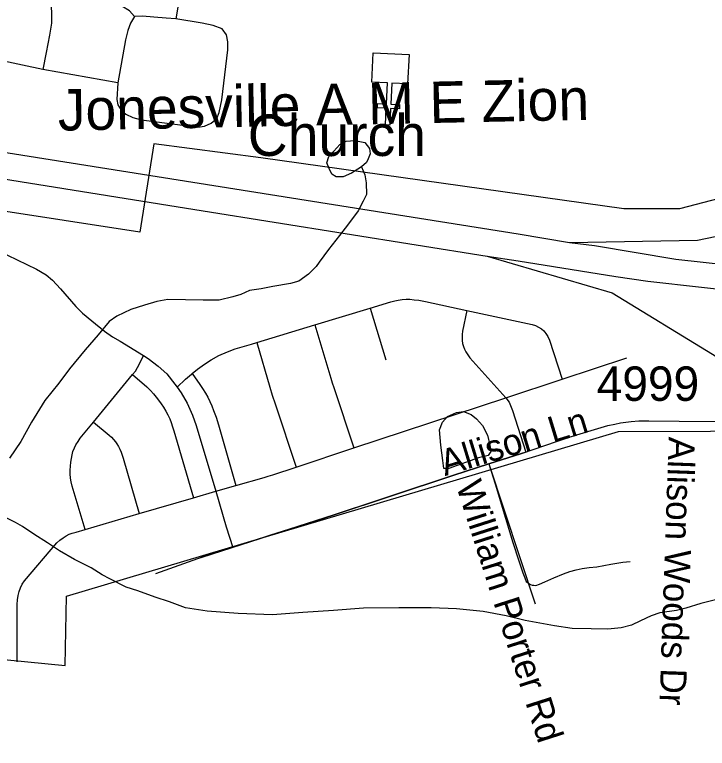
# Model space of a CAD drawing. Extents: x 1383679 to 1536984, y 460658 to 651027.
# Drawn here: x 1467146 to 1469660, y 479814 to 482475 of the extents above; entities that cross this region are included whole.
import ezdxf

# ---------------------------------------------------------------- set-up
doc = ezdxf.new("R2010")
doc.units = 0
for name, color, linetype in [('Default', 7, 'Continuous'), ('Exist Boundary Political City Limit New', 7, 'Continuous'), ('Exist Cultural Church CELL', 7, 'Continuous'), ('Exist Cultural Church Label', 7, 'Continuous'), ('Exist Hydrographic Misc Water Feature', 7, 'Continuous'), ('Exist Road Non-System Type 51', 7, 'Continuous'), ('Exist Road Non-System Type 51 Label', 7, 'Continuous'), ('Exist Road Primary Interstate Divided Center Attributed', 7, 'Continuous'), ('Exist Road Primary Interstate Ramp 1 Lane Attributed', 7, 'Continuous'), ('Exist Road Secondary Type 51 Label', 7, 'Continuous'), ('Exist Road Secondary Type 51 Number Label', 7, 'Continuous'), ('Map Preparation Boundary City Limit Buffer Line', 7, 'Continuous')]:
    doc.layers.add(name, color=color, linetype=linetype)

msp = doc.modelspace()

# ---------------------------------------------------------------- linework, layer by layer
at = {"layer": 'Default'}
for points in [[(1472947.1, 481700.8), (1472738.1, 482010.3), (1472344.8, 481888.8), (1471956.5, 481821.3), (1471450, 481787.5), (1471044.8, 481888.8), (1470656.5, 481990.1), (1470268.1, 481973.2), (1469879.9, 481855.1), (1469559, 481770.6), (1469356.4, 481770.6), (1468039.5, 481956.3), (1467651.2, 482007), (1467600.6, 481686.2), (1465692.5, 481979.9)], [(1466535.1, 476819), (1466688.6, 480177.2), (1467329.6, 480114.4), (1467334.5, 480365.9), (1469337.2, 480963.6), (1470672.4, 480967.8), (1470485.1, 479795.6), (1470498.5, 478277.9)]]:
    msp.add_lwpolyline(points, dxfattribs=at)
at = {"layer": 'Exist Boundary Political City Limit New'}
for points in [[(1472947.1, 481700.8), (1472738.1, 482010.3), (1472344.8, 481888.8), (1471956.5, 481821.3), (1471450, 481787.5), (1471044.8, 481888.8), (1470656.5, 481990.1), (1470268.1, 481973.2), (1469879.9, 481855.1), (1469559, 481770.6), (1469356.4, 481770.6), (1468039.5, 481956.3), (1467651.2, 482007), (1467600.6, 481686.2), (1465692.5, 481979.9)], [(1466535.1, 476819), (1466688.6, 480177.2), (1467329.6, 480114.4), (1467334.5, 480365.9), (1469337.2, 480963.6), (1470672.4, 480967.8), (1470485.1, 479795.6), (1470498.5, 478277.9)]]:
    msp.add_lwpolyline(points, dxfattribs=at)
at = {"layer": 'Exist Cultural Church CELL'}
msp.add_lwpolyline([(1468572, 482224.4), (1468515.2, 482227.2), (1468511.2, 482151.2), (1468543.2, 482149.5), (1468542.3, 482133.6), (1468510.4, 482135.2), (1468507.2, 482075.2), (1468491.2, 482076), (1468494.4, 482136.1), (1468462.4, 482137.8), (1468463.2, 482153.7), (1468495.2, 482152), (1468499.2, 482228.1), (1468441.6, 482231.2), (1468447.2, 482337.5), (1468577.6, 482330.7)], close=True, dxfattribs=at)
at = {"layer": 'Exist Hydrographic Misc Water Feature'}
for points in [[(1468404.9, 481923.1), (1468368.5, 481900), (1468338.3, 481886.7), (1468312.2, 481887.2), (1468296.5, 481897.4), (1468286.8, 481917.3), (1468279.2, 481938), (1468285.6, 481961.6), (1468303.9, 481980.9), (1468326.4, 482005.1), (1468348.6, 482016.1), (1468380.7, 482019.6), (1468416.6, 482011.5), (1468434.3, 481990.6), (1468435.9, 481970.9), (1468429.4, 481953), (1468423.3, 481939.1), (1468404.9, 481923.1)], [(1468404.9, 481923.1), (1468416.5, 481895), (1468422, 481865.3), (1468423.2, 481823.4), (1468410.7, 481799.1), (1468392, 481763.4), (1468357.3, 481716.5), (1468324.3, 481674.5), (1468285.5, 481623.5), (1468250.6, 481578.3), (1468240.3, 481562.1), (1468211.8, 481534.7), (1468177.3, 481509.2), (1468147.1, 481499.9), (1468082.9, 481488.9), (1468040.8, 481481.6), (1467998.5, 481475.1), (1467966.4, 481460.9), (1467938.2, 481451.6), (1467887.9, 481440.4), (1467830, 481439.8), (1467701.9, 481442.5), (1467661.7, 481435), (1467617.4, 481422), (1467567.2, 481406.6), (1467516.8, 481381.3), (1467488.4, 481362.2), (1467449.4, 481314.6), (1467402.3, 481259.7), (1467345.1, 481190.3), (1467306.2, 481139.4), (1467255, 481076.4), (1467207.5, 480997), (1467168.3, 480927.2), (1467127.2, 480866.5)], [(1468829.9, 480867.5), (1468721.1, 480829.5), (1468703.1, 480829.8), (1468699.7, 480857.8), (1468692.7, 480913.7), (1468687.6, 480969.6), (1468698.3, 480997.3), (1468716.6, 481017.5), (1468748.9, 481032.4), (1468774.9, 481036), (1468802.7, 481025.6), (1468822.4, 481009.6), (1468844.1, 480985.3), (1468861.5, 480950.5), (1468870.7, 480914.2), (1468874.3, 480890.4), (1468864, 480876.6), (1468829.9, 480867.5)], [(1469698.9, 480355.2), (1469636.6, 480340), (1469582.3, 480323), (1469548.1, 480313.9), (1469487.9, 480305.2), (1469455.7, 480295.2), (1469417.4, 480276.3), (1469385.1, 480260.5), (1469346.9, 480251.5), (1469298.8, 480246.7), (1469238.7, 480247.9), (1469168.8, 480248.5), (1469104.9, 480258), (1468999.2, 480278.2), (1468929.5, 480295.1), (1468845.8, 480310.8), (1468749.8, 480320.1), (1468658, 480324.4), (1468539.9, 480324.3), (1468411.7, 480322.8), (1468303.5, 480314.3), (1468191.4, 480306.7), (1468081.2, 480298.3), (1467957.2, 480303.2), (1467845.2, 480311.2), (1467765.5, 480324.3), (1467707.9, 480345.2), (1467656.1, 480362.6), (1467592.6, 480385.3), (1467550.8, 480398.4), (1467491.3, 480429.1), (1467463.5, 480443.6), (1467424, 480469.1), (1467362.6, 480499.8), (1467309, 480530.4), (1467265.6, 480559.2), (1467216.1, 480590.6), (1467174.6, 480619.3), (1467148.9, 480633.8), (1467115.2, 480650.1)]]:
    msp.add_lwpolyline(points, dxfattribs=at)
at = {"layer": 'Exist Road Non-System Type 51'}
for p, q in [((1467248.2, 482276.5), (1466968.9, 482335.7)), ((1467519.9, 482228.4), (1467248.2, 482276.5)), ((1468235.4, 481350), (1468436.1, 481410.9)), ((1468436.1, 481410.9), (1468492.9, 481223.3)), ((1468024.4, 481285.9), (1468235.4, 481350)), ((1469132.4, 481153), (1469368.1, 481230.8)), ((1467431.6, 480996.8), (1467573.6, 481169.8)), ((1468928.9, 481085.8), (1469132.4, 481153)), ((1468377.2, 480903.8), (1468928.9, 481085.8)), ((1468167.2, 480834.5), (1468377.2, 480903.8)), ((1468867.2, 480845.7), (1469035.2, 480337.8)), ((1467875.8, 480746.5), (1467948.8, 480767.6)), ((1467597.9, 480665.5), (1467795.6, 480723.2)), ((1467795.6, 480723.2), (1467875.8, 480746.5)), ((1467401.5, 480608.2), (1467597.9, 480665.5))]:
    msp.add_line(p, q, dxfattribs=at)
for points in [[(1467795.1, 482846.5), (1467791.9, 482822.3), (1467731.1, 482460.9)], [(1467281.8, 482589.4), (1467276.1, 482557), (1467276.1, 482529.1), (1467279.5, 482485.5), (1467279.5, 482444.1), (1467272.9, 482401.7), (1467260.5, 482337.9), (1467248.2, 482276.5)], [(1467581.4, 482468.7), (1467562.4, 482488.8), (1467535.5, 482506.7), (1467502, 482517.9), (1467448.4, 482530.2), (1467412.6, 482543.6), (1467368.9, 482562.6), (1467332.1, 482577.1), (1467281.8, 482589.4)], [(1467519.9, 482228.4), (1467516.5, 482168.1), (1467519.9, 482147.9), (1467532.1, 482128.9), (1467548.9, 482114.4), (1467575.4, 482102.8), (1467606.6, 482094), (1467810.2, 482067.9), (1467834.6, 482071.4), (1467859, 482081.8), (1467879.9, 482099.2), (1467888.6, 482120.1), (1467897.4, 482167.1), (1467919.9, 482348.1), (1467920, 482377.1), (1467914.4, 482402.8), (1467898.8, 482424), (1467866.4, 482436.2), (1467826.1, 482445.2), (1467731.1, 482460.9)], [(1467581.4, 482468.7), (1467566.8, 482445.2), (1467556.8, 482418.4), (1467547.8, 482384.8), (1467519.9, 482228.4)], [(1467731.1, 482460.9), (1467696.4, 482463.1), (1467650.6, 482466.5), (1467610.4, 482469.8), (1467581.4, 482468.7)], [(1468404.9, 481923.1), (1468368.5, 481900), (1468338.3, 481886.7), (1468312.2, 481887.2), (1468296.5, 481897.4), (1468286.8, 481917.3), (1468279.2, 481938), (1468285.6, 481961.6), (1468303.9, 481980.9), (1468326.4, 482005.1), (1468348.6, 482016.1), (1468380.7, 482019.6), (1468416.6, 482011.5), (1468434.3, 481990.6), (1468435.9, 481970.9), (1468429.4, 481953), (1468423.3, 481939.1), (1468404.9, 481923.1)], [(1468404.9, 481923.1), (1468416.5, 481895), (1468422, 481865.3), (1468423.2, 481823.4), (1468410.7, 481799.1), (1468392, 481763.4), (1468357.3, 481716.5), (1468324.3, 481674.5), (1468285.5, 481623.5), (1468250.6, 481578.3), (1468240.3, 481562.1), (1468211.8, 481534.7), (1468177.3, 481509.2), (1468147.1, 481499.9), (1468082.9, 481488.9), (1468040.8, 481481.6), (1467998.5, 481475.1), (1467966.4, 481460.9), (1467938.2, 481451.6), (1467887.9, 481440.4), (1467830, 481439.8), (1467701.9, 481442.5), (1467661.7, 481435), (1467617.4, 481422), (1467567.2, 481406.6), (1467516.8, 481381.3), (1467488.4, 481362.2), (1467449.4, 481314.6), (1467402.3, 481259.7), (1467345.1, 481190.3), (1467306.2, 481139.4), (1467255, 481076.4), (1467207.5, 480997), (1467168.3, 480927.2), (1467127.2, 480866.5)], [(1467083.9, 481620.5), (1467225, 481552.8), (1467260.2, 481531.4), (1467283.9, 481511.9), (1467311.8, 481480.9), (1467367.4, 481417), (1467392, 481392.4), (1467425.9, 481365), (1467472.1, 481326.9), (1467501.4, 481306.8), (1467529.4, 481290.9), (1467614.1, 481239)], [(1468436.1, 481410.9), (1468511.1, 481433.8), (1468525.1, 481438), (1468537.2, 481440.2), (1468552.2, 481441.9), (1468566.5, 481443), (1468580.4, 481443), (1468595.8, 481441.6), (1468612.5, 481439.5), (1468636.4, 481435.2), (1468786.9, 481402.9)], [(1468786.9, 481402.9), (1468771.6, 481327), (1468769.9, 481315.8), (1468769.6, 481304.8), (1468769.9, 481293.7), (1468771.6, 481282.6), (1468774.4, 481272.2), (1468777.9, 481261.8), (1468783.1, 481252.1), (1468790.4, 481241), (1468798.4, 481230.2), (1468928.9, 481085.8)], [(1468786.9, 481402.9), (1469023.5, 481352.1), (1469036.4, 481347.8), (1469047.4, 481342.4), (1469057.4, 481335.7), (1469066.6, 481328.2), (1469074.1, 481319.2), (1469080.9, 481308.2), (1469086.6, 481294.2), (1469132.4, 481153)], [(1468235.4, 481350), (1468292.9, 481156.8), (1468298.1, 481140.3), (1468304.8, 481122.6), (1468377.2, 480903.8)], [(1467790.6, 481173.9), (1467810.1, 481190.1), (1467834.9, 481207.9), (1467859.4, 481224), (1467887.2, 481239.3), (1467918.6, 481252.9), (1467945.8, 481262.8), (1467971.9, 481270.8), (1468005, 481280), (1468024.4, 481285.9)], [(1468024.4, 481285.9), (1468071.6, 481123.9), (1468080.2, 481095.6), (1468090.9, 481063.3), (1468167.2, 480834.5)], [(1467573.6, 481169.8), (1467584.4, 481182.9), (1467592.1, 481195.4), (1467599.2, 481208.7), (1467614.1, 481239)], [(1467614.1, 481239), (1467630.9, 481228.8), (1467667, 481200.9), (1467698.1, 481173.1), (1467727.5, 481135.4), (1467735.6, 481124.3)], [(1467735.6, 481124.3), (1467766.4, 481153), (1467787.8, 481171.6), (1467790.6, 481173.9)], [(1467790.6, 481173.9), (1467818.1, 481133.6), (1467827.9, 481119), (1467838.4, 481102.9), (1467847.1, 481087.8), (1467854.4, 481072.8), (1467861.1, 481056.7), (1467867.4, 481040.1), (1467877.2, 481015.1), (1467885.6, 480988.1), (1467948.8, 480767.6)], [(1467573.6, 481169.8), (1467625.1, 481125.2), (1467638.4, 481112.4), (1467650.1, 481099.8), (1467659.5, 481088.1), (1467668.4, 481077), (1467677.8, 481064.2), (1467686.1, 481051.6), (1467694.4, 481037.2), (1467701.6, 481024.4), (1467708.8, 481008.9), (1467714.2, 480995.7), (1467719.2, 480980.2), (1467723.6, 480966.3), (1467795.6, 480723.2)], [(1467735.6, 481124.3), (1467750.4, 481104.2), (1467771.6, 481066.6), (1467791.4, 481022.4), (1467804.6, 480984.8), (1467875.8, 480746.5)], [(1468928.9, 481085.8), (1468940.1, 481069.4), (1468945.6, 481057.3), (1468952.2, 481039.2), (1469001.4, 480888.4)], [(1468829.9, 480867.5), (1468721.1, 480829.5), (1468703.1, 480829.8), (1468699.7, 480857.8), (1468692.7, 480913.7), (1468687.6, 480969.6), (1468698.3, 480997.3), (1468716.6, 481017.5), (1468748.9, 481032.4), (1468774.9, 481036), (1468802.7, 481025.6), (1468822.4, 481009.6), (1468844.1, 480985.3), (1468861.5, 480950.5), (1468870.7, 480914.2), (1468874.3, 480890.4), (1468864, 480876.6), (1468829.9, 480867.5)], [(1467401.5, 480608.2), (1467355.1, 480765.8), (1467351.4, 480780.7), (1467349, 480794.7), (1467347.4, 480809.5), (1467347.4, 480823.6), (1467348.1, 480838.3), (1467349.8, 480852.4), (1467352.1, 480865.7), (1467354.4, 480878.9), (1467357.5, 480891.3), (1467363, 480903.8), (1467368.4, 480914.8), (1467376.2, 480927.2), (1467384.1, 480938.9), (1467431.6, 480996.8)], [(1467431.6, 480996.8), (1467489.2, 480950.6), (1467497.5, 480942.8), (1467505.1, 480934.2), (1467511.5, 480925.9), (1467516.9, 480918.2), (1467522.6, 480909.5), (1467527.9, 480899.3), (1467532.2, 480888.8), (1467536.1, 480878.1), (1467539.5, 480866.5), (1467597.9, 480665.5)], [(1468867.3, 480845.7), (1468985.9, 480883.1), (1469158.9, 480942.9), (1469226.4, 480964.1), (1469299.1, 480984.7), (1469324, 480990.7), (1469344.6, 480994.8), (1469383, 480999.6), (1469411.2, 481001.7), (1469447.2, 481002.3), (1469557.9, 481001.2), (1469711.8, 480999.9)], [(1469001.4, 480888.4), (1468985.9, 480883.1), (1468867.2, 480845.7)], [(1467811.1, 480502.9), (1467827, 480507.9), (1468075, 480587.4), (1468139.6, 480608.1), (1468305.9, 480661.2), (1468510.3, 480728.9), (1468739.9, 480805.6), (1468867.3, 480845.7)], [(1467811.1, 480502.9), (1467827, 480507.9), (1468075, 480587.4), (1468139.6, 480608.1), (1468305.9, 480661.2), (1468510.3, 480728.9), (1468739.9, 480805.6), (1468867.3, 480845.7)], [(1468867.2, 480845.7), (1468739.9, 480805.6), (1468510.2, 480728.9), (1468465.8, 480714.2), (1468305.9, 480661.2), (1468139.5, 480608.1), (1468075, 480587.4), (1467937.4, 480543.3)], [(1467948.8, 480767.6), (1468051.1, 480797.1), (1468066.5, 480801.6), (1468082.4, 480806.5), (1468167.2, 480834.5)], [(1468867.3, 480845.7), (1468889.4, 480773.6), (1468926.9, 480648.8), (1468954.1, 480561.1), (1468975.7, 480494.6), (1468990, 480450.8), (1468996.9, 480433.1), (1469002.5, 480420), (1469010.6, 480412.8), (1469017.7, 480408.8), (1469024.6, 480405.8), (1469029.9, 480405.5), (1469037.1, 480405.3), (1469051.1, 480409.6), (1469069.6, 480417.9), (1469102.6, 480432.5), (1469137.9, 480447), (1469160.6, 480455.3), (1469184, 480461.4), (1469206, 480466.8), (1469230.5, 480470.5), (1469258.2, 480472.6), (1469309, 480481.7), (1469353.1, 480489.2), (1469379.3, 480492.2)], [(1468867.3, 480845.7), (1468889.4, 480773.6), (1468926.9, 480648.8), (1468954.1, 480561.1), (1468975.7, 480494.6), (1468990, 480450.8), (1468996.9, 480433.1), (1469002.5, 480420), (1469010.6, 480412.8), (1469017.7, 480408.8), (1469024.6, 480405.8), (1469029.9, 480405.5), (1469037.1, 480405.3), (1469051.1, 480409.6), (1469069.6, 480417.9), (1469102.6, 480432.5), (1469137.9, 480447), (1469160.6, 480455.3), (1469184, 480461.4), (1469206, 480466.8), (1469230.5, 480470.5), (1469258.2, 480472.6), (1469309, 480481.7), (1469353.1, 480489.2), (1469379.3, 480492.2)], [(1467875.8, 480746.5), (1467914.1, 480618.1), (1467937.4, 480543.3)], [(1467154.6, 480127.4), (1467155.6, 480336.2), (1467156.5, 480352.6), (1467159.1, 480368.1), (1467162.9, 480382.7), (1467167.4, 480396.3), (1467173.8, 480410), (1467181.1, 480421.8), (1467299.6, 480559.5), (1467310.5, 480569.5), (1467322.4, 480577.8), (1467332.4, 480585), (1467344.2, 480590.5), (1467355.1, 480594.2), (1467368.9, 480598.7), (1467401.5, 480608.2)], [(1467937.4, 480543.3), (1467827, 480507.9), (1467656.6, 480447.1)]]:
    msp.add_lwpolyline(points, dxfattribs=at)
at = {"layer": 'Exist Road Primary Interstate Divided Center Attributed'}
for points in [[(1458190, 483136.4), (1458674, 483131), (1461008.7, 482864.3), (1463176.2, 482504.4), (1464881.1, 482241.3), (1465669.4, 482116.9), (1466817.1, 481926.4), (1467830.4, 481763.9), (1468861.2, 481599.9)], [(1469159.8, 481648.4), (1468972.9, 481678.7), (1466374.6, 482092.1), (1464927.4, 482326.3), (1462470, 482723.8)], [(1470408.3, 481529), (1470209.7, 481529.6), (1469909.1, 481546.9), (1469545.7, 481587.9), (1469249.8, 481636.6), (1469159.8, 481648.4)], [(1468861.2, 481599.9), (1468973.7, 481583.1), (1469327.9, 481525.6), (1469444, 481508.7), (1469833.9, 481465.2), (1470183.6, 481436.8), (1470414.8, 481429.3)]]:
    msp.add_lwpolyline(points, dxfattribs=at)
at = {"layer": 'Exist Road Primary Interstate Ramp 1 Lane Attributed'}
for points in [[(1470414.5, 481868.1), (1470364.3, 481842.6), (1470201.6, 481796.3), (1470062.6, 481759), (1469863.3, 481705.3), (1469624.5, 481656.9), (1469159.8, 481648.4)], [(1468861.2, 481599.9), (1469314.6, 481466.3), (1469678.3, 481243.6), (1469846.1, 481139.6), (1470051.1, 481074.5), (1470201.8, 481064.9), (1470340.4, 481066.3), (1470425.8, 481081.2)]]:
    msp.add_lwpolyline(points, dxfattribs=at)
at = {"layer": 'Map Preparation Boundary City Limit Buffer Line'}
for points in [[(1472947.1, 481700.8), (1472738.1, 482010.3), (1472344.8, 481888.8), (1471956.5, 481821.3), (1471450, 481787.5), (1471044.8, 481888.8), (1470656.5, 481990.1), (1470268.1, 481973.2), (1469879.9, 481855.1), (1469559, 481770.6), (1469356.4, 481770.6), (1468039.5, 481956.3), (1467651.2, 482007), (1467600.6, 481686.2), (1465692.5, 481979.9)], [(1472947.1, 481700.8), (1472738.1, 482010.3), (1472344.8, 481888.8), (1471956.5, 481821.3), (1471450, 481787.5), (1471044.8, 481888.8), (1470656.5, 481990.1), (1470268.1, 481973.2), (1469879.9, 481855.1), (1469559, 481770.6), (1469356.4, 481770.6), (1468039.5, 481956.3), (1467651.2, 482007), (1467600.6, 481686.2), (1465692.5, 481979.9)], [(1466535.1, 476819), (1466688.6, 480177.2), (1467329.6, 480114.4), (1467334.5, 480365.9), (1469337.2, 480963.6), (1470672.4, 480967.8), (1470485.1, 479795.6), (1470498.5, 478277.9)], [(1466535.1, 476819), (1466688.6, 480177.2), (1467329.6, 480114.4), (1467334.5, 480365.9), (1469337.2, 480963.6), (1470672.4, 480967.8), (1470485.1, 479795.6), (1470498.5, 478277.9)]]:
    msp.add_lwpolyline(points, dxfattribs=at)

# ---------------------------------------------------------------- texts
at = {"layer": 'Exist Cultural Church Label'}
for s, rotation, p in [('Jonesville A M E Zion', 1.1821, (1467303.9, 482054.5)), ('Church', 0, (1467992, 481963))]:
    msp.add_text(s, height=150, rotation=rotation, dxfattribs=at).set_placement(p)
at = {"layer": 'Exist Road Non-System Type 51 Label'}
for s, rotation, p in [('Allison Ln', 17.0467, (1468707.4, 480801.3)), ('William Porter Rd', 287.7224, (1468747.1, 480768.4))]:
    msp.add_text(s, height=95, rotation=rotation, dxfattribs=at).set_placement(p)
at = {"layer": 'Exist Road Secondary Type 51 Label'}
msp.add_text('Allison Woods Dr', height=95, rotation=268.0113, dxfattribs=at).set_placement((1469519.8, 480945))
at = {"layer": 'Exist Road Secondary Type 51 Number Label'}
msp.add_text('4999', height=125, dxfattribs=at).set_placement((1469258.3, 481074.5))

doc.saveas('drawing.dxf')
